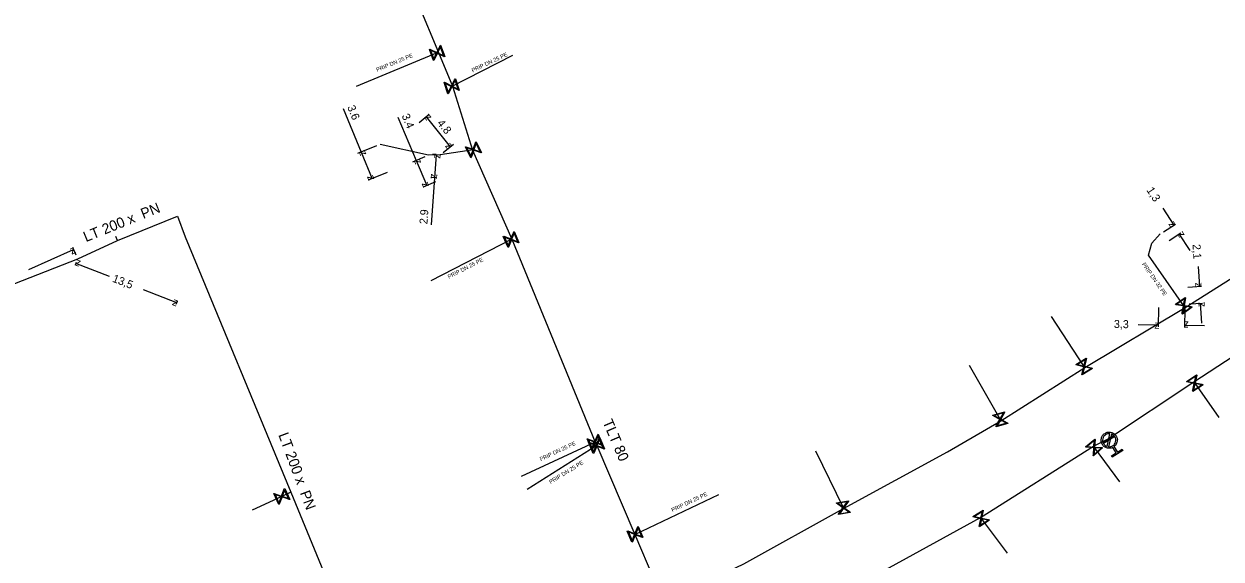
# Model space of a CAD drawing. Extents: x -643544 to -637295, y -1119190 to -1111715.
# Drawn here: x -641372.7 to -641223.1, y -1114031.8 to -1113964.9 of the extents above; entities that cross this region are included whole.
import ezdxf

# ---------------------------------------------------------------- set-up
doc = ezdxf.new("R2010")
doc.units = 0
for name, color, linetype in [('Default', 7, 'Continuous'), ('VP Hydrant', 7, 'Continuous'), ('VP Kótování', 7, 'Continuous'), ('VP Popis přípojky', 7, 'Continuous'), ('VP Přípojka', 7, 'Continuous'), ('VP Řad', 7, 'Continuous'), ('VP Řad - popis', 7, 'Continuous'), ('VP Šoupě', 7, 'Continuous')]:
    doc.layers.add(name, color=color, linetype=linetype)

msp = doc.modelspace()

# ---------------------------------------------------------------- linework, layer by layer
at = {"layer": 'Default'}
for points in [[(-641236.67, -1114017.85), (-641237, -1114018.01), (-641237.35, -1114017.92), (-641237.75, -1114017.83), (-641237.97, -1114017.47), (-641238.19, -1114017.12), (-641238.09, -1114016.72), (-641238, -1114016.32), (-641237.64, -1114016.1), (-641237.29, -1114015.88), (-641236.89, -1114015.98), (-641236.49, -1114016.07), (-641236.27, -1114016.42), (-641236.05, -1114016.78), (-641236.15, -1114017.18), (-641236.23, -1114017.54), (-641236.52, -1114017.75)], [(-641237.02, -1114016.14), (-641237.3, -1114016.11), (-641237.54, -1114016.26), (-641237.83, -1114016.43), (-641237.91, -1114016.76), (-641237.99, -1114017.09), (-641237.81, -1114017.38), (-641237.66, -1114017.62), (-641237.39, -1114017.72)], [(-641237.22, -1114017.76), (-641236.94, -1114017.8), (-641236.69, -1114017.64), (-641236.4, -1114017.46), (-641236.33, -1114017.14), (-641236.25, -1114016.81), (-641236.43, -1114016.52), (-641236.58, -1114016.27), (-641236.84, -1114016.18)]]:
    msp.add_open_spline(points, degree=3, dxfattribs=at)
at = {"layer": 'VP Hydrant'}
for points in [[(-641237.39, -1114017.72), (-641237.02, -1114016.14)], [(-641236.84, -1114016.18), (-641237.22, -1114017.76)], [(-641236.52, -1114017.75), (-641236.09, -1114018.45), (-641235.5, -1114018.08), (-641235.4, -1114018.24), (-641236.73, -1114019.06), (-641236.83, -1114018.91), (-641236.24, -1114018.54), (-641236.67, -1114017.85)]]:
    msp.add_lwpolyline(points, dxfattribs=at)
at = {"layer": 'VP Kótování'}
for points in [[(-641332.83, -1113975.52), (-641330.6, -1113980.96)], [(-641326.02, -1113976.6), (-641323.73, -1113982.01)], [(-641323.37, -1113977.27), (-641322.09, -1113976.23)], [(-641322.48, -1113976.55), (-641319.46, -1113980.28)], [(-641328.69, -1113980.18), (-641331.07, -1113981.15)], [(-641330.6, -1113980.96), (-641329.24, -1113984.29)], [(-641321.24, -1113981.27), (-641321.67, -1113981.24)], [(-641321.39, -1113984.17), (-641321.17, -1113981.28)], [(-641320.35, -1113981), (-641319.07, -1113979.96)], [(-641322.63, -1113981.54), (-641324.19, -1113982.21)], [(-641323.73, -1113982.01), (-641322.41, -1113985.14)], [(-641327.33, -1113983.51), (-641329.71, -1113984.48)], [(-641321.46, -1113984.17), (-641321.89, -1113984.13)], [(-641321.83, -1113990.03), (-641321.39, -1113984.17)], [(-641321.3, -1113984.67), (-641322.87, -1113985.34)], [(-641230.43, -1113987.98), (-641229.06, -1113990.07)], [(-641230.33, -1113990.9), (-641228.85, -1113989.94)], [(-641229.62, -1113991.99), (-641228.15, -1113991.03)], [(-641226.99, -1113993.26), (-641228.36, -1113991.16)], [(-641372.15, -1113995.61), (-641366.53, -1113993.12)], [(-641366.22, -1113993.82), (-641366.63, -1113992.89)], [(-641366.2, -1113994.74), (-641366.33, -1113995.09)], [(-641362.05, -1113996.49), (-641366.24, -1113994.86)], [(-641226.02, -1113995.23), (-641225.85, -1113997.73)], [(-641227.28, -1113997.83), (-641225.6, -1113997.71)], [(-641357.85, -1113998.12), (-641353.66, -1113999.75)], [(-641353.61, -1113999.63), (-641353.75, -1113999.98)], [(-641230.95, -1114000.39), (-641231, -1114002.78)], [(-641227.65, -1114000.45), (-641227.7, -1114002.85)], [(-641227.14, -1113999.92), (-641225.45, -1113999.81)], [(-641225.53, -1114002.32), (-641225.7, -1113999.82)], [(-641233.49, -1114002.48), (-641230.99, -1114002.53)], [(-641225.19, -1114002.65), (-641227.69, -1114002.6)]]:
    msp.add_lwpolyline(points, dxfattribs=at)
at = {"layer": 'VP Přípojka'}
for points in [[(-641320.95, -1113968.51), (-641321.12, -1113968.57), (-641331.23, -1113972.75)], [(-641319.19, -1113972.71), (-641319.29, -1113972.74), (-641311.65, -1113968.84)], [(-641316.69, -1113980.72), (-641316.56, -1113980.66), (-641320.74, -1113981.31), (-641322.17, -1113981.35), (-641328.23, -1113979.99)], [(-641361.05, -1113992.01), (-641361.27, -1113991.51)], [(-641227.62, -1114000.36), (-641227.78, -1114000.15), (-641232.19, -1113993.84), (-641231.78, -1113992.35), (-641230.75, -1113991.17)], [(-641311.79, -1113991.84), (-641321.9, -1113997.05)], [(-641240.16, -1114007.87), (-641240.24, -1114007.74), (-641244.34, -1114001.49)], [(-641250.67, -1114014.54), (-641250.73, -1114014.33), (-641254.59, -1114007.6)], [(-641226.54, -1114009.67), (-641226.43, -1114009.82), (-641223.43, -1114014.11)], [(-641301.35, -1114017.18), (-641310.59, -1114021.49)], [(-641237.12, -1114016.95), (-641237.21, -1114016.91), (-641237.34, -1114016.8)], [(-641301.16, -1114017.61), (-641309.86, -1114023.1)], [(-641270.31, -1114025.5), (-641270.33, -1114025.38), (-641273.76, -1114018.32)], [(-641239.1, -1114017.68), (-641239, -1114017.85), (-641235.83, -1114022.13)], [(-641339.38, -1114023.45), (-641340.52, -1114023.98), (-641344.23, -1114025.69)], [(-641296.41, -1114028.71), (-641285.91, -1114023.75)], [(-641253.2, -1114026.59), (-641253.11, -1114026.71), (-641249.88, -1114031.06)]]:
    msp.add_lwpolyline(points, dxfattribs=at)
at = {"layer": 'VP Řad'}
for points in [[(-641280.43, -1114040.54), (-641269.19, -1114035.41), (-641253.2, -1114026.59), (-641239.1, -1114017.68), (-641237.34, -1114016.8), (-641226.54, -1114009.67), (-641213.71, -1114001.3), (-641207.22, -1113996.84), (-641197.1, -1113990.3), (-641188.39, -1113984.53), (-641176.42, -1113976.81), (-641146.95, -1113957.82), (-641131.78, -1113947.8), (-641131.47, -1113947.67), (-641131.37, -1113947.86), (-641131.34, -1113947.84), (-641121.88, -1113941.47), (-641119.09, -1113939.55), (-641101.11, -1113927.8), (-641096.4, -1113924.56), (-641076.04, -1113910.78), (-641072.8, -1113908.76), (-641055.16, -1113897.77)], [(-641284.2, -1114033.1), (-641283.75, -1114032.86), (-641282.79, -1114032.39), (-641270.31, -1114025.5), (-641257.34, -1114018.4), (-641250.67, -1114014.54), (-641240.16, -1114007.87), (-641227.62, -1114000.36), (-641213.84, -1113991.65), (-641205.46, -1113986.16), (-641200, -1113982.71), (-641191.31, -1113977.31), (-641177.77, -1113968.02), (-641167.05, -1113960.78), (-641166.78, -1113960.66), (-641149.23, -1113949.1), (-641142.84, -1113944.68), (-641135.11, -1113939.49), (-641134.75, -1113939.25)], [(-641323.56, -1113962.25), (-641323.48, -1113962.44), (-641320.95, -1113968.51), (-641319.19, -1113972.71), (-641316.69, -1113980.72), (-641311.79, -1113991.84), (-641301.35, -1114017.18), (-641301.16, -1114017.61), (-641296.41, -1114028.71), (-641294.01, -1114034.29), (-641293.23, -1114036.28), (-641285.47, -1114033.74), (-641284.32, -1114033.17), (-641284.2, -1114033.1)], [(-641385.39, -1114001.78), (-641384.88, -1114001.64), (-641366.01, -1113994.27), (-641361.05, -1113992.01), (-641353.55, -1113988.95)], [(-641353.55, -1113988.95), (-641352.59, -1113991.54), (-641339.38, -1114023.45), (-641332.39, -1114040.45), (-641330.56, -1114044.9)]]:
    msp.add_lwpolyline(points, dxfattribs=at)
at = {"layer": 'VP Šoupě'}
for points in [[(-641320.67, -1113967.61), (-641320.16, -1113969.02), (-641320.22, -1113969.04), (-641320.34, -1113968.98), (-641321.1, -1113968.63), (-641321.51, -1113969.51), (-641321.57, -1113969.53), (-641322.08, -1113968.12), (-641322.02, -1113968.1), (-641321.14, -1113968.51), (-641320.78, -1113967.75), (-641320.73, -1113967.63), (-641320.67, -1113967.61)], [(-641320.7, -1113967.79), (-641321.06, -1113968.55), (-641320.3, -1113968.9), (-641320.7, -1113967.79)], [(-641321.53, -1113969.36), (-641321.18, -1113968.59), (-641321.94, -1113968.24), (-641321.53, -1113969.36)], [(-641318.8, -1113971.8), (-641318.35, -1113973.23), (-641318.41, -1113973.25), (-641318.52, -1113973.18), (-641319.27, -1113972.8), (-641319.71, -1113973.66), (-641319.78, -1113973.68), (-641320.23, -1113972.25), (-641320.17, -1113972.23), (-641319.31, -1113972.68), (-641318.92, -1113971.93), (-641318.87, -1113971.82), (-641318.8, -1113971.8)], [(-641318.85, -1113971.98), (-641319.23, -1113972.72), (-641318.48, -1113973.1), (-641318.85, -1113971.98)], [(-641319.73, -1113973.51), (-641319.35, -1113972.76), (-641320.1, -1113972.38), (-641319.73, -1113973.51)], [(-641316.21, -1113979.66), (-641315.56, -1113981.01), (-641315.62, -1113981.04), (-641315.74, -1113980.99), (-641316.53, -1113980.72), (-641316.85, -1113981.63), (-641316.91, -1113981.66), (-641317.56, -1113980.31), (-641317.5, -1113980.28), (-641316.59, -1113980.6), (-641316.31, -1113979.81), (-641316.27, -1113979.69), (-641316.21, -1113979.66)], [(-641316.89, -1113981.48), (-641316.61, -1113980.69), (-641317.41, -1113980.41), (-641316.89, -1113981.48)], [(-641316.23, -1113979.84), (-641316.5, -1113980.63), (-641315.71, -1113980.91), (-641316.23, -1113979.84)], [(-641311.47, -1113990.89), (-641310.88, -1113992.26), (-641310.94, -1113992.29), (-641311.05, -1113992.24), (-641311.83, -1113991.93), (-641312.19, -1113992.83), (-641312.25, -1113992.86), (-641312.84, -1113991.48), (-641312.78, -1113991.45), (-641311.88, -1113991.81), (-641311.57, -1113991.03), (-641311.53, -1113990.91), (-641311.47, -1113990.89)], [(-641312.23, -1113992.68), (-641311.92, -1113991.9), (-641312.7, -1113991.58), (-641312.23, -1113992.68)], [(-641311.49, -1113991.07), (-641311.8, -1113991.85), (-641311.02, -1113992.16), (-641311.49, -1113991.07)], [(-641226.74, -1114000.32), (-641227.96, -1114001.19), (-641228, -1114001.14), (-641227.98, -1114001.01), (-641227.84, -1114000.18), (-641228.79, -1114000.02), (-641228.83, -1113999.97), (-641227.61, -1113999.1), (-641227.57, -1113999.15), (-641227.73, -1114000.11), (-641226.91, -1114000.25), (-641226.78, -1114000.27), (-641226.74, -1114000.32)], [(-641228.65, -1113999.95), (-641227.82, -1114000.09), (-641227.68, -1113999.26), (-641228.65, -1113999.95)], [(-641226.92, -1114000.34), (-641227.75, -1114000.2), (-641227.89, -1114001.02), (-641226.92, -1114000.34)], [(-641239.21, -1114007.99), (-641240.49, -1114008.77), (-641240.52, -1114008.72), (-641240.49, -1114008.59), (-641240.29, -1114007.77), (-641241.24, -1114007.55), (-641241.27, -1114007.49), (-641239.99, -1114006.71), (-641239.96, -1114006.76), (-641240.19, -1114007.71), (-641239.37, -1114007.9), (-641239.24, -1114007.93), (-641239.21, -1114007.99)], [(-641241.09, -1114007.49), (-641240.27, -1114007.69), (-641240.08, -1114006.87), (-641241.09, -1114007.49)], [(-641239.39, -1114007.99), (-641240.21, -1114007.79), (-641240.4, -1114008.61), (-641239.39, -1114007.99)], [(-641225.39, -1114010.04), (-641226.65, -1114010.86), (-641226.69, -1114010.8), (-641226.66, -1114010.68), (-641226.48, -1114009.86), (-641227.43, -1114009.66), (-641227.47, -1114009.6), (-641226.21, -1114008.78), (-641226.18, -1114008.84), (-641226.38, -1114009.79), (-641225.56, -1114009.96), (-641225.43, -1114009.98), (-641225.39, -1114010.04)], [(-641227.29, -1114009.6), (-641226.47, -1114009.77), (-641226.29, -1114008.95), (-641227.29, -1114009.6)], [(-641225.58, -1114010.05), (-641226.4, -1114009.87), (-641226.57, -1114010.69), (-641225.58, -1114010.05)], [(-641249.8, -1114014.85), (-641251.24, -1114015.26), (-641251.26, -1114015.19), (-641251.2, -1114015.08), (-641250.79, -1114014.35), (-641251.64, -1114013.88), (-641251.66, -1114013.82), (-641250.21, -1114013.4), (-641250.2, -1114013.47), (-641250.67, -1114014.31), (-641249.94, -1114014.72), (-641249.82, -1114014.78), (-641249.8, -1114014.85)], [(-641251.48, -1114013.86), (-641250.75, -1114014.27), (-641250.34, -1114013.54), (-641251.48, -1114013.86)], [(-641249.98, -1114014.8), (-641250.71, -1114014.39), (-641251.12, -1114015.12), (-641249.98, -1114014.8)], [(-641300.97, -1114016.21), (-641300.4, -1114017.6), (-641300.46, -1114017.62), (-641300.58, -1114017.57), (-641301.35, -1114017.25), (-641301.73, -1114018.14), (-641301.79, -1114018.17), (-641302.36, -1114016.78), (-641302.3, -1114016.76), (-641301.4, -1114017.13), (-641301.08, -1114016.36), (-641301.03, -1114016.24), (-641300.97, -1114016.21)], [(-641301.76, -1114017.99), (-641301.44, -1114017.21), (-641302.21, -1114016.89), (-641301.76, -1114017.99)], [(-641300.78, -1114016.64), (-641300.21, -1114018.03), (-641300.27, -1114018.06), (-641300.39, -1114018), (-641301.16, -1114017.68), (-641301.54, -1114018.57), (-641301.6, -1114018.6), (-641302.17, -1114017.21), (-641302.11, -1114017.18), (-641301.21, -1114017.56), (-641300.89, -1114016.79), (-641300.84, -1114016.67), (-641300.78, -1114016.64)], [(-641301, -1114016.39), (-641301.32, -1114017.17), (-641300.55, -1114017.49), (-641301, -1114016.39)], [(-641300.81, -1114016.82), (-641301.13, -1114017.6), (-641300.36, -1114017.92), (-641300.81, -1114016.82)], [(-641237.94, -1114017.92), (-641239.07, -1114018.91), (-641239.11, -1114018.86), (-641239.1, -1114018.73), (-641239.04, -1114017.9), (-641240.01, -1114017.83), (-641240.06, -1114017.78), (-641238.93, -1114016.8), (-641238.88, -1114016.84), (-641238.95, -1114017.81), (-641238.11, -1114017.87), (-641237.98, -1114017.87), (-641237.94, -1114017.92)], [(-641239.88, -1114017.75), (-641239.04, -1114017.81), (-641238.98, -1114016.97), (-641239.88, -1114017.75)], [(-641237.87, -1114017.27), (-641236.6, -1114016.48), (-641236.55, -1114016.56), (-641237.82, -1114017.35), (-641237.87, -1114017.27)], [(-641301.57, -1114018.42), (-641301.25, -1114017.64), (-641302.02, -1114017.32), (-641301.57, -1114018.42)], [(-641238.12, -1114017.96), (-641238.96, -1114017.9), (-641239.01, -1114018.74), (-641238.12, -1114017.96)], [(-641340.15, -1114022.98), (-641339.52, -1114024.35), (-641339.58, -1114024.37), (-641339.7, -1114024.33), (-641340.49, -1114024.04), (-641340.83, -1114024.95), (-641340.89, -1114024.97), (-641341.51, -1114023.61), (-641341.46, -1114023.59), (-641340.54, -1114023.92), (-641340.25, -1114023.13), (-641340.21, -1114023.01), (-641340.15, -1114022.98)], [(-641340.17, -1114023.17), (-641340.46, -1114023.95), (-641339.68, -1114024.24), (-641340.17, -1114023.17)], [(-641340.87, -1114024.8), (-641340.57, -1114024.01), (-641341.36, -1114023.72), (-641340.87, -1114024.8)], [(-641269.47, -1114026), (-641270.95, -1114026.24), (-641270.96, -1114026.18), (-641270.88, -1114026.08), (-641270.39, -1114025.39), (-641271.18, -1114024.83), (-641271.19, -1114024.76), (-641269.71, -1114024.52), (-641269.7, -1114024.58), (-641270.27, -1114025.37), (-641269.58, -1114025.86), (-641269.48, -1114025.93), (-641269.47, -1114026)], [(-641271.03, -1114024.83), (-641270.34, -1114025.32), (-641269.85, -1114024.64), (-641271.03, -1114024.83)], [(-641269.64, -1114025.93), (-641270.32, -1114025.44), (-641270.81, -1114026.13), (-641269.64, -1114025.93)], [(-641252.07, -1114026.94), (-641253.33, -1114027.75), (-641253.37, -1114027.69), (-641253.34, -1114027.57), (-641253.16, -1114026.75), (-641254.11, -1114026.54), (-641254.14, -1114026.49), (-641252.88, -1114025.68), (-641252.85, -1114025.73), (-641253.06, -1114026.68), (-641252.24, -1114026.86), (-641252.11, -1114026.88), (-641252.07, -1114026.94)], [(-641253.97, -1114026.48), (-641253.14, -1114026.66), (-641252.96, -1114025.84), (-641253.97, -1114026.48)], [(-641252.26, -1114026.95), (-641253.07, -1114026.77), (-641253.25, -1114027.58), (-641252.26, -1114026.95)], [(-641295.98, -1114027.71), (-641295.39, -1114029.08), (-641295.45, -1114029.11), (-641295.56, -1114029.06), (-641296.34, -1114028.75), (-641296.7, -1114029.65), (-641296.76, -1114029.68), (-641297.35, -1114028.3), (-641297.29, -1114028.27), (-641296.39, -1114028.63), (-641296.08, -1114027.85), (-641296.04, -1114027.73), (-641295.98, -1114027.71)], [(-641296.74, -1114029.5), (-641296.43, -1114028.72), (-641297.21, -1114028.4), (-641296.74, -1114029.5)], [(-641296, -1114027.89), (-641296.31, -1114028.67), (-641295.53, -1114028.98), (-641296, -1114027.89)]]:
    msp.add_lwpolyline(points, dxfattribs=at)

# ---------------------------------------------------------------- texts
at = {"layer": 'VP Kótování'}
for s, rotation, p in [('3.6', 292.2216, (-641332.36, -1113975.33)), ('3.4', 292.9359, (-641325.56, -1113976.41)), ('z', 128.9847, (-641321.78, -1113976.62)), ('4.8', 308.9847, (-641321.17, -1113977.37)), ('z', 308.9847, (-641320.17, -1113980.2)), ('z', 112.2216, (-641329.95, -1113981.23)), ('z', 85.7137, (-641320.71, -1113981.81)), ('z', 112.9359, (-641323.08, -1113982.28)), ('z', 292.2216, (-641329.89, -1113984.02)), ('z', 265.7137, (-641321.85, -1113983.63)), ('z', 292.9359, (-641323.06, -1113984.88)), ('1,3', 303.0354, (-641232.5, -1113985.71)), ('2.9', 85.7137, (-641322.33, -1113990)), ('z', 303.0354, (-641229.76, -1113989.93)), ('z', 123.0354, (-641227.66, -1113991.31)), ('z', 23.8956, (-641366.78, -1113993.78)), ('2,1', 273.9127, (-641226.71, -1113992.48)), ('z', 158.7781, (-641365.59, -1113994.57)), ('13,5', 338.7781, (-641361.77, -1113997.13)), ('z', 273.9127, (-641226.38, -1113997.26)), ('z', 338.7781, (-641354.3, -1114000.03)), ('z', 93.9127, (-641225.17, -1114000.29)), ('3,3', 358.8174, (-641236.54, -1114002.92)), ('z', 358.8174, (-641231.5, -1114003.02)), ('z', 178.8174, (-641227.18, -1114002.11))]:
    msp.add_text(s, height=1, rotation=rotation, dxfattribs=at).set_placement(p)
at = {"layer": 'VP Popis přípojky'}
for s, rotation, p in [('PRIP DN 25 PE', 22.4639, (-641328.6, -1113970.93)), ('PRIP DN 25 PE', 25.2241, (-641316.66, -1113971)), ('PRIP DN 25 PE', 27.2843, (-641319.63, -1113996.8)), ('PRIP DN 32 PE', 304.9716, (-641233.06, -1113994.97)), ('PRIP DN 25 PE', 25.0097, (-641308.15, -1114019.57)), ('PRIP DN 25 PE', 31.6317, (-641306.92, -1114022.43)), ('PRIP DN 25 PE', 25.2644, (-641291.69, -1114025.93))]:
    msp.add_text(s, height=0.5, rotation=rotation, dxfattribs=at).set_placement(p)
at = {"layer": 'VP Řad - popis'}
for s, rotation, p in [('LT 200 x  PN ', 21.9526, (-641365, -1113992.21)), ('TLT 80', 293.2098, (-641300.45, -1114014.66)), ('LT 200 x  PN ', 290.4093, (-641340.97, -1114016.27))]:
    msp.add_text(s, height=1.3, rotation=rotation, dxfattribs=at).set_placement(p)

doc.saveas('drawing.dxf')
